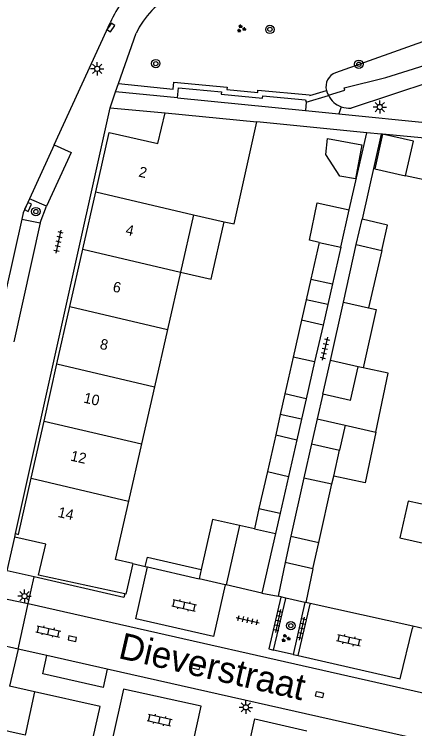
# Model space of a CAD drawing. Extents: x 128999 to 131010, y 395498 to 399007.
# Drawn here: x 129173.8 to 129211.9, y 398569.2 to 398637.3 of the extents above; entities that cross this region are included whole.
import ezdxf

# ---------------------------------------------------------------- set-up
doc = ezdxf.new("R2010")
doc.units = 0
for name, color, linetype in [('gg-afsc-erfafscheiding', 7, 'Continuous'), ('gg-afsc-muur', 7, 'Continuous'), ('gg-anno-huisnummerreeks BGT', 7, 'Continuous'), ('gg-anno-openbare ruimte label', 7, 'Continuous'), ('gg-bbg-bijgebouw', 7, 'Continuous'), ('gg-bbg-gedigitaliseerde bebouwing', 7, 'Continuous'), ('gg-bbg-gedigitaliseerde bijgebouw', 7, 'Continuous'), ('gg-bbg-hoofdgebouw', 7, 'Continuous'), ('gg-bbg-luifel en loopbrug', 7, 'Continuous'), ('gg-bbg-tussenscheiding', 7, 'Continuous'), ('gg-knt-bovenkant onderkant talud', 7, 'Continuous'), ('gg-knt-verharding', 7, 'Continuous'), ('gg-knt-verharding nz', 7, 'Continuous'), ('gt-grn-groengrens', 7, 'Continuous'), ('gt-grn-weggrens', 7, 'Continuous'), ('gt-symb-boom', 7, 'Continuous'), ('gt-symb-groenvak', 7, 'Continuous'), ('gt-symb-klinker verharding', 7, 'Continuous'), ('gt-symb-kolk', 7, 'Continuous'), ('gt-symb-lichtmast', 7, 'Continuous'), ('gt-symb-tegel verharding', 7, 'Continuous')]:
    doc.layers.add(name, color=color, linetype=linetype)

# ---------------------------------------------------------------- blocks, each defined once
blk = doc.blocks.new('gt0-BOOM')
at = {"layer": 'gt-symb-boom'}
for radius in [0.4, 0.2]:
    blk.add_circle((0, 0), radius, dxfattribs=at)
blk = doc.blocks.new('gt0-GRVAK')
at = {"layer": 'gt-symb-groenvak'}
for p, q in [((-0.11, 0.189), (-0.228, 0.24)), ((-0.182, 0.153), (0.088, 0.153)), ((-0.091, 0.211), (-0.156, 0.322)), ((-0.047, 0.214), (-0.047, 0.393)), ((-0.004, 0.211), (0.061, 0.322)), ((0.015, 0.189), (0.133, 0.24)), ((0.262, -0.052), (0.197, 0.059)), ((0.305, -0.049), (0.305, 0.13)), ((0.349, -0.052), (0.414, 0.059)), ((-0.245, -0.228), (-0.363, -0.177)), ((-0.318, -0.264), (-0.047, -0.264)), ((-0.226, -0.206), (-0.291, -0.095)), ((-0.183, -0.203), (-0.183, -0.024)), ((-0.139, -0.206), (-0.074, -0.095)), ((-0.12, -0.228), (-0.002, -0.177)), ((0.243, -0.074), (0.125, -0.023)), ((0.17, -0.11), (0.441, -0.11)), ((0.368, -0.074), (0.486, -0.023))]:
    blk.add_line(p, q, dxfattribs=at)
blk = doc.blocks.new('gt0-KOLK')
at = {"layer": 'gt-symb-kolk'}
blk.add_lwpolyline([(0, 0), (0.375, 0), (0.375, 0.4), (-0.375, 0.4), (-0.375, 0), (0, 0)], dxfattribs=at)
blk = doc.blocks.new('gt0-TEG1')
at = {"layer": 'gt-symb-tegel verharding'}
for p, q in [((-1.125, 0), (1.125, 0)), ((-0.9, -0.25), (-0.9, 0.25)), ((-0.45, -0.25), (-0.45, 0.25)), ((0, -0.25), (0, 0.25)), ((0.45, -0.25), (0.45, 0.25)), ((0.9, -0.25), (0.9, 0.25))]:
    blk.add_line(p, q, dxfattribs=at)
blk = doc.blocks.new('gt0-KL1')
at = {"layer": 'gt-symb-klinker verharding'}
for p, q in [((-1.15, 0.3), (1.15, 0.3)), ((-1, -0.3), (-1, 0.3)), ((-0.5, 0.3), (-0.5, 0.45)), ((0, -0.3), (0, 0.3)), ((0.5, 0.3), (0.5, 0.45)), ((1, -0.3), (1, 0.3)), ((-1.15, -0.3), (1.15, -0.3)), ((-0.5, -0.45), (-0.5, -0.3)), ((0.5, -0.45), (0.5, -0.3))]:
    blk.add_line(p, q, dxfattribs=at)
blk = doc.blocks.new('gt0-LMAST')
at = {"layer": 'gt-symb-lichtmast'}
for p, q in [((-0.182, 0.173), (-0.447, 0.438)), ((-0.005, 0.246), (-0.005, 0.621)), ((0.172, 0.173), (0.437, 0.438)), ((-0.255, -0.004), (-0.63, -0.004)), ((-0.182, -0.181), (-0.447, -0.446)), ((-0.005, -0.254), (-0.005, -0.629)), ((0.437, -0.446), (0.172, -0.181)), ((0.245, -0.004), (0.62, -0.004))]:
    blk.add_line(p, q, dxfattribs=at)
blk.add_circle((-0.005, -0.004), 0.25, dxfattribs=at)

msp = doc.modelspace()

# ---------------------------------------------------------------- linework, layer by layer
at = {"layer": 'gg-afsc-erfafscheiding'}
msp.add_line((129201.589, 398628.951), (129203.691, 398629.602), dxfattribs=at)
for points in [[(129203.717, 398629.61), (129205.277, 398630.094), (129205.206, 398630.32), (129209.183, 398631.305), (129212.918, 398632.463)], [(129189.334, 398629.359), (129189.426, 398630.315), (129193.498, 398629.933), (129193.475, 398629.699), (129197.418, 398629.327), (129197.44, 398629.561), (129201.521, 398629.177), (129201.589, 398628.951)]]:
    msp.add_lwpolyline(points, dxfattribs=at)
at = {"layer": 'gg-afsc-muur'}
for p, q in [((129207.359, 398626.031), (129196.89, 398627.07)), ((129205.69, 398618.699), (129207.359, 398626.031)), ((129208.712, 398625.897), (129206.898, 398617.793)), ((129208.842, 398625.885), (129208.712, 398625.897)), ((129185.058, 398584.97), (129186.249, 398584.696)), ((129201.971, 398581.157), (129201.545, 398581.251)), ((129211.749, 398578.99), (129201.971, 398581.157)), ((129213.347, 398578.636), (129211.749, 398578.99)), ((129175.71, 398572.74), (129173.331, 398573.279))]:
    msp.add_line(p, q, dxfattribs=at)
at = {"layer": 'gg-bbg-bijgebouw'}
for p, q in [((129202.83, 398615.59), (129204.88, 398615.14)), ((129204.88, 398615.14), (129204.081, 398611.63)), ((129203.187, 398607.704), (129202.388, 398604.194)), ((129202.388, 398604.194), (129201.589, 398600.684)), ((129200.699, 398596.78), (129199.9, 398593.27)), ((129199.9, 398593.27), (129199.095, 398589.761)), ((129192.666, 398589.17), (129191.591, 398584.414)), ((129198.65, 398587.82), (129197.371, 398582.16)), ((129191.591, 398584.414), (129191.387, 398583.513)), ((129193.853, 398582.955), (129191.387, 398583.513)), ((129193.96, 398582.931), (129193.853, 398582.955)), ((129197.371, 398582.16), (129193.96, 398582.931)), ((129199.177, 398581.788), (129198.915, 398581.847)), ((129199.636, 398581.684), (129199.177, 398581.788)), ((129201.449, 398581.273), (129199.636, 398581.684)), ((129201.545, 398581.251), (129201.449, 398581.273))]:
    msp.add_line(p, q, dxfattribs=at)
at = {"layer": 'gg-bbg-gedigitaliseerde bebouwing'}
for p, q in [((129190.85, 398618.213), (129189.61, 398612.752)), ((129190.85, 398618.213), (129193.774, 398617.555)), ((129189.61, 398612.752), (129188.371, 398607.291)), ((129188.371, 398607.291), (129187.131, 398601.83)), ((129187.131, 398601.83), (129185.891, 398596.369)), ((129185.891, 398596.369), (129184.652, 398590.908)), ((129184.652, 398590.908), (129183.39, 398585.35))]:
    msp.add_line(p, q, dxfattribs=at)
msp.add_lwpolyline([(129193.774, 398617.555), (129194.718, 398617.343), (129196.89, 398627.07)], dxfattribs=at)
at = {"layer": 'gg-bbg-gedigitaliseerde bijgebouw'}
for p, q in [((129206.356, 398615.37), (129206.898, 398617.793)), ((129202.83, 398615.59), (129202.035, 398612.079)), ((129205.131, 398609.898), (129206.356, 398615.37)), ((129208.775, 398614.819), (129207.529, 398609.352)), ((129202.035, 398612.079), (129204.081, 398611.63)), ((129203.884, 398604.329), (129205.131, 398609.898)), ((129201.149, 398608.166), (129200.354, 398604.655)), ((129203.187, 398607.704), (129201.149, 398608.166)), ((129200.354, 398604.655), (129199.558, 398601.141)), ((129203.163, 398601.109), (129203.884, 398604.329)), ((129205.814, 398600.505), (129206.535, 398603.725)), ((129207.004, 398603.618), (129206.535, 398603.725)), ((129201.589, 398600.684), (129199.558, 398601.141)), ((129205.814, 398600.505), (129203.163, 398601.109)), ((129198.675, 398597.241), (129197.88, 398593.73)), ((129198.675, 398597.241), (129200.699, 398596.78)), ((129202.094, 398596.374), (129201.361, 398593.156)), ((129202.094, 398596.374), (129204.755, 398595.777)), ((129204.199, 398593.292), (129204.755, 398595.777)), ((129197.88, 398593.73), (129197.085, 398590.219)), ((129201.361, 398593.156), (129200.113, 398587.57)), ((129204.034, 398592.557), (129204.199, 398593.292)), ((129202.787, 398586.984), (129204.034, 398592.557)), ((129197.085, 398590.219), (129199.095, 398589.761)), ((129195.23, 398588.59), (129192.666, 398589.17)), ((129196.644, 398588.272), (129195.23, 398588.59)), ((129196.644, 398588.272), (129198.65, 398587.82)), ((129200.113, 398587.57), (129202.787, 398586.984)), ((129199.591, 398585.078), (129198.915, 398581.847)), ((129202.226, 398584.481), (129199.591, 398585.078)), ((129202.226, 398584.481), (129201.545, 398581.251))]:
    msp.add_line(p, q, dxfattribs=at)
for points in [[(129204.788, 398621.904), (129203.465, 398623.974), (129203.615, 398625.482), (129206.872, 398624.889), (129206.279, 398621.633), (129204.788, 398621.904)], [(129208.842, 398625.885), (129208.106, 398622.595), (129211.058, 398621.936)], [(129211.058, 398621.936), (129211.793, 398625.225), (129208.842, 398625.885)], [(129208.775, 398614.819), (129209.326, 398617.239), (129206.898, 398617.793)], [(129207.529, 398609.352), (129208.251, 398609.188), (129207.004, 398603.618)]]:
    msp.add_lwpolyline(points, dxfattribs=at)
at = {"layer": 'gg-bbg-hoofdgebouw'}
for p, q in [((129188.13, 398627.94), (129196.89, 398627.07)), ((129180.298, 398614.945), (129181.526, 398620.407)), ((129179.069, 398609.483), (129180.298, 398614.945)), ((129177.84, 398604.02), (129179.069, 398609.483)), ((129176.612, 398598.558), (129177.84, 398604.02)), ((129175.383, 398593.095), (129176.612, 398598.558)), ((129173.83, 398587.501), (129173.901, 398587.82)), ((129185.058, 398584.97), (129183.39, 398585.35))]:
    msp.add_line(p, q, dxfattribs=at)
for points in [[(129181.526, 398620.407), (129182.8, 398626.07), (129187.46, 398625.01), (129188.13, 398627.94)], [(129173.901, 398587.82), (129174.181, 398587.75), (129175.383, 398593.095)], [(129184.292, 398582.077), (129176.091, 398583.878), (129176.765, 398586.832), (129173.83, 398587.501)], [(129185.058, 398584.97), (129184.393, 398582.055), (129184.292, 398582.077)], [(129175.71, 398572.74), (129174.8, 398568.621), (129170.11, 398569.66), (129168.834, 398564.006)], [(129181.28, 398568.4), (129181.94, 398571.33), (129175.71, 398572.74)]]:
    msp.add_lwpolyline(points, dxfattribs=at)
at = {"layer": 'gg-bbg-luifel en loopbrug'}
for p, q in [((129214.752, 398625.327), (129208.842, 398625.885)), ((129204.88, 398615.14), (129205.69, 398618.699)), ((129202.035, 398612.079), (129201.591, 398610.118)), ((129204.081, 398611.63), (129203.631, 398609.656)), ((129201.591, 398610.118), (129201.149, 398608.166)), ((129203.631, 398609.656), (129201.591, 398610.118)), ((129203.631, 398609.656), (129203.187, 398607.704)), ((129199.558, 398601.141), (129199.117, 398599.192)), ((129203.163, 398601.109), (129202.64, 398598.773)), ((129201.589, 398600.684), (129201.144, 398598.732)), ((129199.117, 398599.192), (129198.675, 398597.241)), ((129201.144, 398598.732), (129199.117, 398599.192)), ((129201.144, 398598.732), (129200.699, 398596.78)), ((129202.64, 398598.773), (129202.094, 398596.374)), ((129202.64, 398598.773), (129205.291, 398598.169)), ((129205.291, 398598.169), (129204.755, 398595.777)), ((129205.291, 398598.169), (129208.218, 398597.49)), ((129197.085, 398590.219), (129196.644, 398588.272)), ((129199.095, 398589.761), (129198.65, 398587.82)), ((129200.113, 398587.57), (129199.591, 398585.078)), ((129202.226, 398584.481), (129202.787, 398586.984)), ((129186.249, 398584.696), (129186.473, 398584.644)), ((129186.473, 398584.644), (129191.387, 398583.513))]:
    msp.add_line(p, q, dxfattribs=at)
for points in [[(129214.752, 398625.327), (129213.854, 398621.311), (129211.058, 398621.936)], [(129202.83, 398615.59), (129201.885, 398615.79), (129202.638, 398619.346), (129205.69, 398618.699)], [(129189.61, 398612.752), (129192.536, 398612.089), (129193.774, 398617.555)], [(129208.218, 398597.49), (129209.401, 398603.121), (129207.004, 398603.618)], [(129208.218, 398597.49), (129207.195, 398592.66), (129204.199, 398593.292)], [(129214.819, 398590.14), (129211.306, 398590.928), (129210.518, 398587.416), (129214.033, 398586.627), (129214.33, 398587.95)], [(129186.249, 398584.696), (129186.447, 398585.572), (129191.591, 398584.414)]]:
    msp.add_lwpolyline(points, dxfattribs=at)
at = {"layer": 'gg-bbg-tussenscheiding'}
for p, q in [((129181.526, 398620.407), (129190.85, 398618.213)), ((129206.356, 398615.37), (129208.775, 398614.819)), ((129180.298, 398614.945), (129189.61, 398612.752)), ((129205.131, 398609.898), (129207.529, 398609.352)), ((129179.069, 398609.483), (129188.371, 398607.291)), ((129202.388, 398604.194), (129200.354, 398604.655)), ((129177.84, 398604.02), (129187.131, 398601.83)), ((129206.535, 398603.725), (129203.884, 398604.329)), ((129176.612, 398598.558), (129185.891, 398596.369)), ((129197.88, 398593.73), (129199.9, 398593.27)), ((129175.383, 398593.095), (129184.652, 398590.908)), ((129201.361, 398593.156), (129204.034, 398592.557)), ((129195.23, 398588.59), (129193.96, 398582.931))]:
    msp.add_line(p, q, dxfattribs=at)
at = {"layer": 'gg-knt-bovenkant onderkant talud'}
for p, q in [((129214.899, 398635.514), (129204.381, 398631.755)), ((129216.016, 398631.748), (129205.852, 398628.393)), ((129203.691, 398629.602), (129203.717, 398629.61))]:
    msp.add_line(p, q, dxfattribs=at)
msp.add_lwpolyline([(129203.509, 398630.069), (129203.592, 398629.832), (129203.717, 398629.61)], dxfattribs=at)
for centre, radius, start, end in [((129204.896, 398630.42), 1.431, 111.09988, 194.20406), ((129205.647, 398630.563), 2.179, 206.151, 250.67413), ((129205.648, 398630.574), 2.191, 250.75024, 275.33492)]:
    msp.add_arc(centre, radius, start, end, dxfattribs=at)
at = {"layer": 'gg-knt-verharding'}
for p, q in [((129177.578, 398624.87), (129182.911, 398636.521)), ((129183.693, 398630.727), (129185.38, 398635.52)), ((129183.42, 398629.95), (129183.693, 398630.727)), ((129189.334, 398629.359), (129183.42, 398629.95)), ((129189.334, 398629.359), (129201.504, 398628.143)), ((129173.901, 398587.82), (129182.91, 398628.42)), ((129182.91, 398628.42), (129188.13, 398627.94)), ((129201.504, 398628.143), (129204.68, 398627.825)), ((129204.68, 398627.825), (129235.351, 398624.76)), ((129176.825, 398619.027), (129175.234, 398619.752)), ((129176.24, 398617.44), (129176.825, 398619.027)), ((129176.24, 398617.44), (129173.715, 398606.101)), ((129174.475, 398617.785), (129176.24, 398617.44)), ((129198.482, 398576.717), (129199.628, 398581.649)), ((129199.177, 398581.788), (129199.169, 398581.753)), ((129199.636, 398581.684), (129199.628, 398581.649)), ((129201.449, 398581.273), (129200.327, 398576.289)), ((129174.13, 398576.82), (129175.08, 398581.15)), ((129175.08, 398581.15), (129219.956, 398571.002)), ((129200.805, 398576.209), (129201.962, 398581.114)), ((129201.971, 398581.157), (129201.962, 398581.114)), ((129211.749, 398578.99), (129211.71, 398578.815)), ((129176.882, 398576.2), (129174.13, 398576.82)), ((129200.327, 398576.289), (129198.482, 398576.717)), ((129200.327, 398576.289), (129200.805, 398576.209)), ((129211.092, 398568.492), (129182.628, 398574.905))]:
    msp.add_line(p, q, dxfattribs=at)
for points in [[(129177.578, 398624.87), (129179.193, 398624.138), (129176.825, 398619.027)], [(129175.234, 398619.752), (129174.61, 398618.39), (129174.475, 398617.785)], [(129175.663, 398583.703), (129173.09, 398584.29), (129173.83, 398587.501)], [(129193.853, 398582.955), (129192.764, 398578.029), (129185.366, 398579.696), (129186.473, 398584.644)], [(129184.292, 398582.077), (129184.22, 398581.75), (129175.663, 398583.703)], [(129199.169, 398581.753), (129198.025, 398576.833), (129198.482, 398576.717)], [(129200.805, 398576.209), (129210.534, 398573.99), (129211.71, 398578.815)], [(129182.628, 398574.905), (129182.245, 398573.167), (129176.493, 398574.458), (129176.882, 398576.2)], [(129190.478, 398566.332), (129191.57, 398571.369), (129184.173, 398573.006), (129183.05, 398568.002)], [(129195.589, 398565.189), (129196.701, 398570.18), (129201.627, 398569.025)]]:
    msp.add_lwpolyline(points, dxfattribs=at)
for centre, radius, start, end in [((129192.247, 398632.413), 10.2, 129.43635, 156.25214), ((129192.435, 398632.257), 7.773, 116.22761, 155.17931)]:
    msp.add_arc(centre, radius, start, end, dxfattribs=at)
at = {"layer": 'gg-knt-verharding nz'}
for p, q in [((129177.578, 398624.87), (129175.234, 398619.752)), ((129174.475, 398617.785), (129171.947, 398606.485)), ((129182.628, 398574.905), (129176.882, 398576.2))]:
    msp.add_line(p, q, dxfattribs=at)
at = {"layer": 'gt-grn-groengrens'}
for p, q in [((129201.589, 398628.951), (129201.504, 398628.143)), ((129204.926, 398628.506), (129204.68, 398627.825))]:
    msp.add_line(p, q, dxfattribs=at)
msp.add_lwpolyline([(129183.693, 398630.727), (129188.913, 398630.205), (129188.976, 398630.859), (129194.045, 398630.384), (129194.022, 398630.15), (129196.967, 398629.872), (129196.989, 398630.106), (129201.903, 398629.643), (129201.923, 398629.578), (129203.509, 398630.069)], dxfattribs=at)
at = {"layer": 'gt-grn-weggrens'}
for p, q in [((129182.91, 398628.42), (129183.42, 398629.95)), ((129208.712, 398625.897), (129207.359, 398626.031)), ((129175.08, 398581.15), (129175.663, 398583.703)), ((129169.426, 398582.354), (129175.08, 398581.15)), ((129197.371, 398582.16), (129198.915, 398581.847)), ((129174.13, 398576.82), (129168.463, 398578.081)), ((129174.13, 398576.82), (129173.331, 398573.279))]:
    msp.add_line(p, q, dxfattribs=at)

# ---------------------------------------------------------------- block references
at = {"layer": 'gt-symb-boom'}
for p in [(129198.125, 398635.89), (129187.252, 398632.625), (129206.598, 398632.564), (129175.827, 398618.521), (129200.119, 398579.048)]:
    msp.add_blockref('gt0-BOOM', p, dxfattribs=at)
at = {"layer": 'gt-symb-groenvak'}
for p in [(129195.385, 398635.96), (129199.617, 398577.851)]:
    msp.add_blockref('gt0-GRVAK', p, dxfattribs=at)
at = {"layer": 'gt-symb-klinker verharding'}
for p, rotation in [((129189.954, 398580.992), -12.771242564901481), ((129177.019, 398578.499), -12.702731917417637), ((129205.66, 398577.659), -12.771242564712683), ((129187.611, 398570.055), -12.77124256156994)]:
    msp.add_blockref('gt0-KL1', p, dxfattribs=dict(at, rotation=rotation))
at = {"layer": 'gt-symb-kolk'}
for p, rotation in [((129182.804, 398636.176), -124.03952455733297), ((129174.9, 398619.057), -116.10382499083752), ((129179.343, 398578), 167.2846630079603), ((129191.108, 398575.345), 167.22875743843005), ((129202.901, 398572.676), 167.4090493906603)]:
    msp.add_blockref('gt0-KOLK', p, dxfattribs=dict(at, rotation=rotation))
at = {"layer": 'gt-symb-lichtmast'}
for p in [(129181.678, 398632.132), (129208.599, 398628.488), (129174.751, 398581.865), (129195.835, 398571.268)]:
    msp.add_blockref('gt0-LMAST', p, dxfattribs=at)
at = {"layer": 'gt-symb-tegel verharding'}
for p, rotation in [((129177.995, 398615.644), 77.28466301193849), ((129203.354, 398605.458), -102.82712342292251), ((129198.93, 398579.489), 78.11724114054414), ((129196.01, 398579.572), -12.771242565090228), ((129201.183, 398578.765), 78.11724113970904)]:
    msp.add_blockref('gt0-TEG1', p, dxfattribs=dict(at, rotation=rotation))

# ---------------------------------------------------------------- texts
at = {"layer": 'gg-anno-huisnummerreeks BGT'}
for s, rotation, p in [('2', 347.4, (129185.558, 398621.869)), ('4', 347.4, (129184.314, 398616.338)), ('6', 347.3, (129183.092, 398610.911)), ('8', 347.4, (129181.864, 398605.449)), ('10', 347.4, (129180.314, 398600.324)), ('12', 347.4, (129179.07, 398594.793)), ('14', 347.4, (129177.861, 398589.421))]:
    msp.add_text(s, height=1, rotation=rotation, dxfattribs=at).set_placement(p)
at = {"layer": 'gg-anno-openbare ruimte label'}
msp.add_text('Dieverstraat', height=2.5, rotation=347, dxfattribs=at).set_placement((129183.588, 398575.978))

doc.saveas('drawing.dxf')
